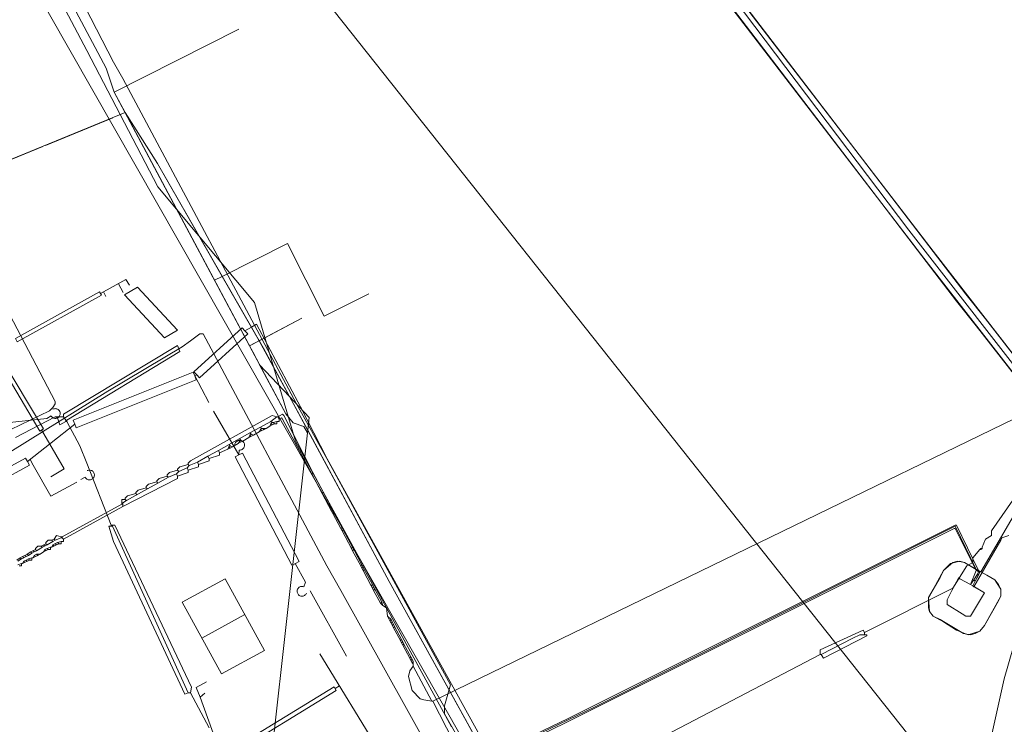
# Model space of a CAD drawing. Header units: metres. Extents: x 92810 to 93633, y 464687 to 465459.
# Tile 317 of 325: x 93498 to 93559, y 465297 to 465340. Entities that reach past the tile are written whole.
import ezdxf
from ezdxf.lldxf.tags import DXFTag

# ---------------------------------------------------------------- set-up
doc = ezdxf.new("R2010")
doc.units = ezdxf.units.M
for name, color, linetype, lineweight, transparency in [('B-OI-KL-DATA_KPN-G', 90, 'SI_B_DATA_KPN', 18, 0.4), ('B-OI-KL-DATA_ZIGGO BV-G', 90, 'SI_B_DATA_ZIGGO', 18, 0.4), ('B-OI-KL-ET_HS_LIANDER-G', 10, 'SI_B_ET_HS_LIANDON', 18, 0.4), ('B-OI-KL-ET_LS_LIANDER-G', 190, 'SI_B_ET_LS_LIANDER', 18, 0.4), ('B-OI-KL-ET_MS_LIANDER-G', 130, 'SI_B_ET_MS_LIANDER', 18, 0.4), ('B-OI-KL-GAS_HD_LIANDER-G', 30, 'SI_B_GAS_HD_LIANDER', 18, 0.4), ('B-OI-KL-GAS_LD_LIANDER-G', 30, 'SI_B_GAS_LD_LIANDER', 18, 0.4), ('B-WE-KL-DATA-G', 90, 'KL-DATA-N', 18, 0.4), ('B-WE-KL-ET_LS-G', 190, 'KL-LS-N', 18, 0.4)]:
    doc.layers.add(name, color=color, linetype=linetype, lineweight=lineweight, transparency=transparency)
doc.styles.get("Standard").update_dxf_attribs({"font": 'isocp.shx'})
tags = doc.linetypes.add('KL-DATA-N', pattern='A,4,-1,[101,NLCS.SHX,S=0.5,R=0,X=0,Y=0],-1,4,-1,["D",Standard,S=1,R=0,X=-0.25,Y=-0.5],-1.5', length=12.5).pattern_tags.tags
tags[18] = DXFTag(74, 10)
tags = doc.linetypes.add('KL-LS-N', pattern='A,4,-1,[103,NLCS.SHX,S=0.75,R=0,X=0,Y=0],-1,4,-1,["L",Standard,S=1,R=0,X=0,Y=-0.5],-2', length=13).pattern_tags.tags
tags[18] = DXFTag(74, 10)
doc.linetypes.add('SI_B_DATA_KPN', pattern='A,5,-2,["KPN",Standard,S=1.5,R=0,X=-0.51,Y=-0.75],-8', length=15)
doc.linetypes.add('SI_B_DATA_ZIGGO', pattern='A,5,-2,["ZIGGO",Standard,S=1.5,R=0,X=-0.51,Y=-0.75],-9', length=16)
doc.linetypes.add('SI_B_ET_HS_LIANDON', pattern='A,5,-2,["LI-HS",Standard,S=1.5,R=0,X=-0.51,Y=-0.75],-10', length=17)
doc.linetypes.add('SI_B_ET_LS_LIANDER', pattern='A,5,-2,["LI-LS",Standard,S=1.5,R=0,X=-0.51,Y=-0.75],-10', length=17)
doc.linetypes.add('SI_B_ET_MS_LIANDER', pattern='A,5,-2,["LI-MS",Standard,S=1.5,R=0,X=-0.51,Y=-0.75],-10', length=17)
doc.linetypes.add('SI_B_GAS_HD_LIANDER', pattern='A,5,-2,["LI-G-HD",Standard,S=1.5,R=0,X=-0.51,Y=-0.75],-11', length=18)
doc.linetypes.add('SI_B_GAS_LD_LIANDER', pattern='A,5,-2,["LI-G-LD",Standard,S=1.5,R=0,X=-0.51,Y=-0.75],-11', length=18)

msp = doc.modelspace()

# ---------------------------------------------------------------- linework, layer by layer
at = {"layer": 'B-OI-KL-DATA_KPN-G', "flags": 128}
for points in [[(93500.179, 465340.321), (93526.964, 465293.321), (93527.036, 465293.107), (93527.036, 465292.893)], [(93577.036, 465324.536), (93574.464, 465326.75), (93573.607, 465326.75), (93562.679, 465315.321), (93557.964, 465308.536), (93557.964, 465308.25), (93557.607, 465308.036), (93557.393, 465307.536)], [(93557.25, 465307.393), (93556.821, 465306.893), (93556.821, 465306.607), (93556.464, 465306.393), (93555.607, 465305.036), (93550.179, 465302.321)], [(93557.321, 465307.464), (93557.25, 465307.393)], [(93557.25, 465307.393), (93557.321, 465307.393)], [(93557.321, 465307.464), (93557.393, 465307.464)], [(93557.321, 465307.464), (93557.321, 465307.393)], [(93557.393, 465307.464), (93557.321, 465307.393)], [(93557.393, 465307.536), (93557.393, 465307.464)], [(93550.179, 465302.321), (93550.107, 465302.464), (93547.464, 465301.25), (93547.464, 465300.964)], [(93550.179, 465302.321), (93550.179, 465302.179)], [(93550.321, 465302.179), (93550.321, 465302.107), (93547.679, 465300.75), (93547.536, 465300.964)], [(93550.321, 465302.179), (93549.893, 465302.179), (93549.464, 465301.964), (93547.536, 465300.964)], [(93547.464, 465300.964), (93532.964, 465293.393)], [(93547.464, 465300.964), (93547.536, 465300.964)]]:
    msp.add_lwpolyline(points, dxfattribs=at)
at = {"layer": 'B-OI-KL-DATA_ZIGGO BV-G', "flags": 128}
for points in [[(93503.732, 465336.896), (93500.209, 465343.509)], [(93504.225, 465335.426), (93511.853, 465339.276)], [(93503.732, 465336.896), (93504.225, 465335.426), (93514.74, 465315.702)], [(93504.897, 465334.162), (93504.225, 465335.426)], [(93504.225, 465335.426), (93508.814, 465326.796), (93514.74, 465315.702)], [(93504.225, 465335.426), (93512.51, 465319.876), (93515.717, 465321.563)], [(93514.74, 465315.702), (93504.897, 465334.162), (93474.635, 465321.749), (93475.769, 465319.127)], [(93485.333, 465326.137), (93504.897, 465334.162)], [(93500, 465332.153), (93504.138, 465333.85)], [(93510.365, 465323.892), (93504.897, 465334.162)], [(93504.897, 465334.162), (93512.51, 465319.876)], [(93510.839, 465324.131), (93506.873, 465331.051), (93504.897, 465334.162)], [(93475.457, 465322.086), (93499.84, 465332.087)], [(93506.873, 465331.051), (93513.363, 465319.727), (93521.074, 465305.439), (93540.023, 465271.177)], [(93519.827, 465323.068), (93517.091, 465321.686), (93514.836, 465326.15), (93510.839, 465324.131)], [(93510.839, 465324.131), (93510.365, 465323.892)], [(93513.103, 465320.181), (93510.839, 465324.131)], [(93512.51, 465319.876), (93510.365, 465323.892)], [(93515.717, 465321.563), (93513.103, 465320.181)], [(93513.103, 465320.181), (93512.51, 465319.876)], [(93512.806, 465319.322), (93512.51, 465319.876)], [(93512.51, 465319.876), (93514.74, 465315.702)], [(93514.956, 465316.775), (93513.103, 465320.181)], [(93513.128, 465318.72), (93512.806, 465319.322)], [(93513.128, 465318.72), (93514.74, 465315.702)], [(93514.956, 465316.775), (93513.128, 465318.72)], [(93516.076, 465314.7), (93514.956, 465316.775)], [(93516.076, 465314.7), (93516.164, 465315.49), (93514.956, 465316.775)], [(93515.181, 465315.163), (93514.74, 465315.702)], [(93509.241, 465253.274), (93516.058, 465314.537), (93515.834, 465314.943), (93515.703, 465314.968)], [(93515.181, 465315.163), (93515.834, 465314.943)], [(93516.058, 465314.537), (93509.241, 465253.275), (93508.601, 465242.023), (93512.674, 465241.881), (93520.315, 465241.439), (93523.221, 465240.421), (93526.112, 465237.432), (93527.468, 465235.676), (93528.645, 465233.808)], [(93516.058, 465314.537), (93516.076, 465314.7)], [(93528.678, 465291.644), (93521.074, 465305.439), (93516.076, 465314.7)]]:
    msp.add_lwpolyline(points, dxfattribs=at)
at = {"layer": 'B-OI-KL-ET_HS_LIANDER-G', "flags": 128}
for points in [[(93435.393, 465448.964), (93435.25, 465448.679), (93435.321, 465448.607), (93442.964, 465443.107), (93446.75, 465440.25), (93451.893, 465436.25), (93458.036, 465431.25), (93463.107, 465427.107), (93466.25, 465424.393), (93472.036, 465419.393), (93475.75, 465416.036), (93483.893, 465408.464), (93486.321, 465406.107), (93492.964, 465399.536), (93497.679, 465394.679), (93509.321, 465382.036), (93511.179, 465379.893), (93521.607, 465367.536), (93522.536, 465366.321), (93539.964, 465343.321), (93553.821, 465325.25), (93568.964, 465305.821), (93569.179, 465306.036)], [(93435.464, 465449.107), (93435.679, 465449.25), (93435.821, 465449.179), (93442.393, 465444.393), (93448.893, 465439.464), (93452.321, 465436.821), (93461.607, 465429.25), (93471.964, 465420.393), (93473.964, 465418.607), (93480.393, 465412.75), (93484.393, 465408.964), (93490.393, 465403.107), (93496.25, 465397.179), (93502.536, 465390.607), (93504.536, 465388.393), (93510.393, 465381.893), (93514.964, 465376.607), (93521.893, 465368.321), (93523.107, 465366.75), (93540.536, 465343.75), (93554.393, 465325.679), (93569.464, 465306.25), (93569.25, 465306.036)], [(93507.464, 465384.464), (93514.964, 465376.107), (93516.25, 465374.536), (93523.107, 465366.107), (93528.607, 465359.107), (93529.607, 465357.75), (93530.679, 465356.107), (93533.036, 465352.964), (93539.107, 465345.25), (93552.893, 465326.964), (93569.179, 465306.036)]]:
    msp.add_lwpolyline(points, dxfattribs=at)
at = {"layer": 'B-OI-KL-ET_LS_LIANDER-G'}
for p, q in [((93542.036, 465341.821), (93556.393, 465323.036)), ((93500.821, 465341.25), (93502.536, 465337.964)), ((93541.464, 465341.393), (93555.821, 465322.607)), ((93502.536, 465337.964), (93506.893, 465329.607)), ((93506.893, 465329.607), (93512.821, 465322.536)), ((93500.607, 465316.464), (93496.25, 465324.75)), ((93556.393, 465323.036), (93557.607, 465321.536)), ((93512.821, 465322.536), (93515.321, 465314.036)), ((93555.821, 465322.607), (93557.036, 465321.107)), ((93557.607, 465321.536), (93563.393, 465314.036)), ((93557.036, 465321.107), (93562.893, 465313.536)), ((93508.107, 465319.893), (93501.107, 465315.679)), ((93508.25, 465319.536), (93508.107, 465319.893)), ((93501.321, 465315.321), (93508.25, 465319.536)), ((93500.25, 465315.893), (93500.464, 465316.107)), ((93500.464, 465316.107), (93500.607, 465316.321)), ((93500.607, 465316.321), (93500.607, 465316.464)), ((93497.893, 465314.75), (93500.25, 465315.893)), ((93500.607, 465315.536), (93498.179, 465314.25)), ((93500.607, 465315.536), (93501.107, 465315.536)), ((93500.607, 465315.536), (93500.75, 465315.464)), ((93500.893, 465315.536), (93500.75, 465315.464)), ((93501.107, 465315.679), (93501.107, 465315.536)), ((93501.107, 465315.536), (93501.25, 465315.321)), ((93500.75, 465315.464), (93500.893, 465315.036)), ((93500.893, 465315.036), (93501.25, 465315.25)), ((93501.25, 465315.321), (93501.321, 465315.321)), ((93501.25, 465315.321), (93501.25, 465315.25)), ((93501.25, 465315.25), (93501.321, 465315.25)), ((93501.321, 465315.321), (93501.321, 465315.25)), ((93501.321, 465315.25), (93502.107, 465313.75)), ((93502.107, 465313.75), (93502.536, 465312.679)), ((93515.321, 465314.036), (93524.893, 465296.536)), ((93502.536, 465312.679), (93504.036, 465308.893)), ((93504.036, 465308.893), (93504.25, 465308.893)), ((93504.036, 465308.893), (93504.036, 465308.821)), ((93504.107, 465308.893), (93504.107, 465308.821)), ((93504.25, 465308.893), (93508.964, 465298.964)), ((93555.75, 465308.893), (93532.036, 465297.036)), ((93555.821, 465308.893), (93555.75, 465308.893)), ((93557.179, 465306.107), (93555.821, 465308.893)), ((93504.107, 465308.821), (93503.893, 465308.821)), ((93503.893, 465308.821), (93504.179, 465307.893)), ((93504.107, 465308.821), (93508.75, 465298.607)), ((93555.679, 465308.679), (93531.821, 465296.75)), ((93555.75, 465308.679), (93555.679, 465308.679)), ((93557.036, 465306.107), (93555.75, 465308.679)), ((93559.036, 465308.25), (93558.607, 465308.107)), ((93504.179, 465307.893), (93508.536, 465298.536)), ((93558.536, 465307.964), (93556.893, 465305.107)), ((93558.607, 465308.107), (93558.536, 465307.964)), ((93556.679, 465305.25), (93557.036, 465306.107)), ((93556.821, 465305.179), (93557.25, 465306.036)), ((93557.25, 465306.036), (93557.179, 465306.107)), ((93555.536, 465304.893), (93555.964, 465305.679)), ((93555.964, 465305.679), (93556.036, 465305.607)), ((93556.036, 465305.607), (93556.679, 465305.25)), ((93556.679, 465305.25), (93556.821, 465305.179)), ((93555.25, 465304.321), (93555.536, 465304.893)), ((93557.536, 465304.75), (93556.679, 465303.321)), ((93556.821, 465305.179), (93556.893, 465305.107)), ((93556.893, 465305.107), (93557.536, 465304.75)), ((93555.25, 465304.036), (93555.25, 465304.321)), ((93556.179, 465303.464), (93555.25, 465304.036)), ((93556.393, 465303.321), (93556.179, 465303.464)), ((93556.679, 465303.321), (93556.393, 465303.321)), ((93559.321, 465301.464), (93558.75, 465299.464)), ((93558.75, 465299.464), (93557.893, 465295.607)), ((93508.536, 465298.536), (93508.75, 465298.607)), ((93508.75, 465298.607), (93508.893, 465298.607)), ((93508.964, 465298.964), (93508.893, 465298.607)), ((93508.893, 465298.607), (93510.036, 465296.464)), ((93532.036, 465297.036), (93528.893, 465295.536)), ((93531.821, 465296.75), (93527.821, 465294.821))]:
    msp.add_line(p, q, dxfattribs=at)
at = {"layer": 'B-OI-KL-ET_MS_LIANDER-G'}
for p, q in [((93512.536, 465314.536), (93510.607, 465313.464)), ((93512.75, 465314.393), (93512.464, 465314.25)), ((93513.536, 465314.821), (93513.107, 465314.607)), ((93506.25, 465311.107), (93504.964, 465310.393)), ((93504.679, 465310.464), (93504.679, 465310.179)), ((93504.75, 465310.25), (93504.75, 465310.036)), ((93500.036, 465307.75), (93499.75, 465307.607)), ((93500.107, 465307.679), (93499.821, 465307.536)), ((93500.679, 465307.679), (93500.393, 465307.536)), ((93500.75, 465307.821), (93500.464, 465307.679)), ((93499.393, 465307.393), (93499.107, 465307.25)), ((93500.179, 465307.393), (93499.893, 465307.25)), ((93499.036, 465306.75), (93498.607, 465306.536)), ((93521.179, 465302.893), (93521.321, 465302.607)), ((93522.536, 465300.536), (93522.536, 465300.25))]:
    msp.add_line(p, q, dxfattribs=at)
at = {"layer": 'B-OI-KL-ET_MS_LIANDER-G', "flags": 128}
for points in [[(93523.75, 465298.107), (93562.25, 465316.821), (93562.821, 465315.893), (93562.821, 465315.464), (93557.321, 465306.036)], [(93514.179, 465315.536), (93513.893, 465315.607), (93508.893, 465312.821), (93508.75, 465312.679), (93508.75, 465312.607)], [(93514.179, 465315.536), (93513.821, 465315.25)], [(93514.179, 465315.536), (93514.25, 465315.536)], [(93514.25, 465315.536), (93514.536, 465315.679), (93514.607, 465315.607), (93516.393, 465312.107)], [(93514.25, 465315.536), (93514.321, 465315.393)], [(93513.179, 465314.893), (93512.536, 465314.536)], [(93513.821, 465315.25), (93513.179, 465314.893)], [(93513.179, 465314.893), (93513.25, 465314.821)], [(93513.75, 465314.964), (93513.536, 465314.821)], [(93513.821, 465315.107), (93513.75, 465314.964)], [(93513.893, 465315.036), (93513.75, 465314.964)], [(93513.821, 465315.25), (93513.893, 465315.179)], [(93513.893, 465315.179), (93513.821, 465315.107)], [(93513.821, 465315.107), (93513.893, 465315.036)], [(93513.893, 465315.179), (93513.964, 465315.179)], [(93514.036, 465315.107), (93513.893, 465315.036)], [(93514.179, 465315.25), (93513.964, 465315.179)], [(93513.964, 465315.179), (93514.036, 465315.107)], [(93514.179, 465315.25), (93514.179, 465315.107), (93514.036, 465315.107)], [(93514.321, 465315.393), (93514.321, 465315.25), (93514.179, 465315.25)], [(93514.321, 465315.393), (93514.464, 465315.464), (93514.536, 465315.393), (93516.321, 465312.036)], [(93512.536, 465314.393), (93512.464, 465314.25)], [(93512.536, 465314.536), (93512.607, 465314.464)], [(93512.607, 465314.464), (93512.536, 465314.393)], [(93512.536, 465314.393), (93512.607, 465314.321)], [(93512.607, 465314.464), (93512.75, 465314.393)], [(93513.107, 465314.607), (93512.75, 465314.393)], [(93513.179, 465314.75), (93513.107, 465314.607)], [(93513.25, 465314.821), (93513.179, 465314.75)], [(93513.179, 465314.75), (93513.25, 465314.679)], [(93513.25, 465314.821), (93513.536, 465314.821)], [(93513.321, 465314.821), (93513.393, 465314.75)], [(93511.25, 465313.679), (93511.179, 465313.536)], [(93511.25, 465313.821), (93511.321, 465313.75)], [(93511.321, 465313.75), (93511.25, 465313.679)], [(93511.25, 465313.679), (93511.321, 465313.607)], [(93511.321, 465313.75), (93511.464, 465313.679)], [(93511.464, 465313.679), (93511.321, 465313.607)], [(93511.821, 465313.893), (93511.464, 465313.679)], [(93511.893, 465314.036), (93511.821, 465313.893)], [(93511.964, 465313.964), (93511.821, 465313.893)], [(93511.893, 465314.179), (93511.964, 465314.107)], [(93511.964, 465314.107), (93511.893, 465314.036)], [(93511.893, 465314.036), (93511.964, 465313.964)], [(93511.964, 465314.107), (93512.107, 465314.036)], [(93512.107, 465314.036), (93511.964, 465313.964)], [(93512.464, 465314.25), (93512.107, 465314.036)], [(93509.964, 465313.107), (93509.321, 465312.75)], [(93510.607, 465313.464), (93509.964, 465313.107)], [(93509.964, 465313.107), (93510.036, 465312.964)], [(93510.679, 465313.321), (93510.679, 465313.179), (93510.036, 465312.964)], [(93510.607, 465313.464), (93510.679, 465313.321)], [(93511.179, 465313.536), (93510.679, 465313.321)], [(93511.321, 465313.607), (93511.179, 465313.536)], [(93508.75, 465312.607), (93508.25, 465312.464), (93508.107, 465312.321), (93508.107, 465312.25)], [(93508.821, 465312.536), (93508.679, 465312.393)], [(93508.75, 465312.607), (93508.821, 465312.536)], [(93509.393, 465312.607), (93509.393, 465312.464), (93508.75, 465312.25)], [(93509.321, 465312.75), (93508.821, 465312.536)], [(93509.321, 465312.75), (93509.393, 465312.607)], [(93510.036, 465312.964), (93510.036, 465312.821), (93509.393, 465312.607)], [(93508.107, 465311.893), (93508.107, 465311.75), (93504.75, 465310.036)], [(93507.464, 465311.893), (93506.964, 465311.75), (93506.821, 465311.607), (93506.821, 465311.536)], [(93508.107, 465312.25), (93507.607, 465312.107), (93507.464, 465311.964), (93507.464, 465311.893)], [(93507.464, 465311.893), (93507.536, 465311.821)], [(93508.036, 465312.036), (93507.536, 465311.821)], [(93508.179, 465312.179), (93508.036, 465312.036)], [(93508.036, 465312.036), (93508.107, 465311.893)], [(93508.107, 465312.25), (93508.179, 465312.179)], [(93508.75, 465312.25), (93508.75, 465312.107), (93508.107, 465311.893)], [(93508.679, 465312.393), (93508.179, 465312.179)], [(93508.679, 465312.393), (93508.75, 465312.25)], [(93516.393, 465312.107), (93516.321, 465312.036)], [(93516.321, 465312.036), (93516.964, 465310.821)], [(93516.393, 465312.107), (93517.036, 465310.893)], [(93506.821, 465311.536), (93506.321, 465311.393), (93506.179, 465311.25), (93506.179, 465311.179)], [(93506.893, 465311.464), (93506.25, 465311.107)], [(93506.821, 465311.536), (93506.893, 465311.464)], [(93507.536, 465311.821), (93506.893, 465311.464)], [(93505.536, 465310.821), (93505.036, 465310.679), (93504.893, 465310.536), (93504.893, 465310.464)], [(93506.179, 465311.179), (93505.679, 465311.036), (93505.536, 465310.893), (93505.536, 465310.821)], [(93505.536, 465310.821), (93505.607, 465310.75)], [(93506.179, 465311.179), (93506.25, 465311.107)], [(93517.036, 465310.893), (93516.964, 465310.821)], [(93516.964, 465310.821), (93517.536, 465309.75)], [(93517.036, 465310.893), (93517.607, 465309.821)], [(93504.679, 465310.179), (93501.036, 465308.179)], [(93504.893, 465310.464), (93504.679, 465310.464)], [(93504.679, 465310.25), (93504.75, 465310.25)], [(93504.679, 465310.179), (93504.75, 465310.179)], [(93504.964, 465310.393), (93504.75, 465310.25)], [(93504.893, 465310.464), (93504.964, 465310.393)], [(93504.75, 465310.036), (93501.107, 465308.036)], [(93517.607, 465309.821), (93517.536, 465309.75)], [(93517.536, 465309.75), (93517.607, 465309.607)], [(93517.607, 465309.821), (93517.679, 465309.679)], [(93517.679, 465309.679), (93517.607, 465309.607)], [(93517.607, 465309.607), (93518.107, 465308.679)], [(93517.679, 465309.679), (93518.179, 465308.75)], [(93500.964, 465308.179), (93500.679, 465308.25), (93500.536, 465308.036)], [(93518.179, 465308.75), (93518.107, 465308.679)], [(93518.107, 465308.679), (93518.179, 465308.536)], [(93518.179, 465308.75), (93518.25, 465308.607)], [(93518.25, 465308.607), (93518.179, 465308.536)], [(93518.179, 465308.536), (93518.75, 465307.464)], [(93518.25, 465308.607), (93518.821, 465307.536)], [(93557.036, 465306.179), (93555.75, 465308.821), (93533.679, 465297.75), (93529.821, 465295.893), (93525.893, 465294.036)], [(93499.893, 465307.679), (93499.964, 465307.607)], [(93500.393, 465307.964), (93500.179, 465307.964), (93500.036, 465307.821), (93500.036, 465307.75)], [(93500.036, 465307.75), (93500.107, 465307.679)], [(93500.464, 465307.893), (93500.107, 465307.679)], [(93500.536, 465308.036), (93500.393, 465307.964)], [(93500.393, 465307.964), (93500.464, 465307.893)], [(93500.464, 465307.679), (93500.393, 465307.536)], [(93500.607, 465307.964), (93500.464, 465307.893)], [(93500.464, 465307.679), (93500.536, 465307.607)], [(93500.536, 465308.036), (93500.607, 465307.964)], [(93500.964, 465308.107), (93500.607, 465307.964)], [(93500.607, 465307.75), (93500.679, 465307.679)], [(93500.821, 465307.75), (93500.679, 465307.679)], [(93500.964, 465307.893), (93500.75, 465307.821)], [(93500.75, 465307.821), (93500.821, 465307.75)], [(93500.964, 465307.893), (93500.964, 465307.75), (93500.821, 465307.75)], [(93500.964, 465308.179), (93501.036, 465308.179)], [(93500.964, 465308.179), (93500.964, 465308.107)], [(93500.964, 465308.107), (93501.036, 465308.107)], [(93501.107, 465308.036), (93501.107, 465307.893), (93500.964, 465307.893)], [(93501.036, 465308.179), (93501.036, 465308.107)], [(93501.036, 465308.107), (93501.107, 465308.036)], [(93498.75, 465307.036), (93498.607, 465306.964)], [(93498.893, 465307.107), (93498.75, 465307.036)], [(93498.75, 465307.036), (93498.821, 465306.964)], [(93498.964, 465307.036), (93498.821, 465306.964)], [(93499.107, 465307.25), (93498.893, 465307.107)], [(93498.893, 465307.107), (93498.964, 465307.036)], [(93499.179, 465307.179), (93498.964, 465307.036)], [(93499.107, 465307.25), (93499.179, 465307.179)], [(93499.321, 465307.25), (93499.179, 465307.179)], [(93499.25, 465307.321), (93499.321, 465307.25)], [(93499.321, 465307.036), (93499.25, 465306.893)], [(93499.464, 465307.321), (93499.321, 465307.25)], [(93499.464, 465307.107), (93499.321, 465307.036)], [(93499.321, 465307.036), (93499.393, 465306.964)], [(93499.75, 465307.607), (93499.536, 465307.607), (93499.393, 465307.464), (93499.393, 465307.393)], [(93499.393, 465307.393), (93499.464, 465307.321)], [(93499.536, 465307.036), (93499.393, 465306.964)], [(93499.821, 465307.536), (93499.464, 465307.321)], [(93499.464, 465307.107), (93499.679, 465307.107)], [(93499.464, 465307.107), (93499.536, 465307.036)], [(93499.679, 465307.107), (93499.536, 465307.036)], [(93499.893, 465307.25), (93499.679, 465307.107)], [(93499.75, 465307.607), (93499.821, 465307.536)], [(93499.964, 465307.393), (93499.893, 465307.25)], [(93500.107, 465307.464), (93499.964, 465307.393)], [(93499.964, 465307.393), (93500.036, 465307.321)], [(93500.321, 465307.536), (93500.107, 465307.464)], [(93500.107, 465307.464), (93500.179, 465307.393)], [(93500.321, 465307.536), (93500.321, 465307.393), (93500.179, 465307.393)], [(93500.321, 465307.536), (93500.393, 465307.536)], [(93518.821, 465307.536), (93518.75, 465307.464)], [(93518.75, 465307.464), (93518.821, 465307.321)], [(93518.821, 465307.536), (93518.893, 465307.393)], [(93518.893, 465307.393), (93518.821, 465307.321)], [(93518.821, 465307.321), (93519.321, 465306.393)], [(93518.893, 465307.393), (93519.393, 465306.464)], [(93498.464, 465306.893), (93498.25, 465306.75)], [(93498.536, 465306.821), (93498.321, 465306.679)], [(93498.536, 465306.536), (93498.321, 465306.464)], [(93498.536, 465306.536), (93498.536, 465306.393), (93498.393, 465306.393)], [(93498.607, 465306.964), (93498.464, 465306.893)], [(93498.464, 465306.893), (93498.536, 465306.821)], [(93498.679, 465306.893), (93498.536, 465306.821)], [(93498.536, 465306.536), (93498.607, 465306.536)], [(93498.607, 465306.964), (93498.679, 465306.893)], [(93498.679, 465306.679), (93498.607, 465306.536)], [(93498.821, 465306.964), (93498.679, 465306.893)], [(93498.821, 465306.75), (93498.679, 465306.679)], [(93498.679, 465306.679), (93498.75, 465306.607)], [(93498.964, 465306.821), (93498.821, 465306.75)], [(93498.821, 465306.75), (93498.893, 465306.679)], [(93499.179, 465306.893), (93498.964, 465306.821)], [(93498.964, 465306.821), (93499.036, 465306.75)], [(93499.179, 465306.893), (93499.179, 465306.75), (93499.036, 465306.75)], [(93499.179, 465306.893), (93499.25, 465306.893)], [(93499.393, 465306.964), (93499.25, 465306.893)], [(93519.393, 465306.464), (93519.321, 465306.393)], [(93519.393, 465306.464), (93519.464, 465306.321)], [(93557.036, 465306.179), (93556.321, 465306.607), (93556.036, 465306.679), (93555.464, 465306.536), (93555.036, 465306.107), (93554.821, 465305.679), (93554.107, 465304.464), (93554.107, 465303.821), (93554.179, 465303.607), (93554.393, 465303.321), (93554.821, 465303.107), (93556.25, 465302.25), (93556.679, 465302.179), (93556.964, 465302.25), (93557.25, 465302.393), (93557.536, 465302.75), (93558.536, 465304.536), (93558.536, 465304.964), (93558.393, 465305.25), (93558.179, 465305.536), (93557.679, 465305.821), (93557.321, 465306.036)], [(93519.321, 465306.393), (93519.393, 465306.25)], [(93519.464, 465306.321), (93519.393, 465306.25)], [(93519.393, 465306.25), (93519.464, 465306.107)], [(93519.464, 465306.321), (93519.536, 465306.179)], [(93519.536, 465306.179), (93519.464, 465306.107)], [(93519.464, 465306.107), (93519.964, 465305.179)], [(93519.536, 465306.179), (93520.036, 465305.25)], [(93557.107, 465305.893), (93556.893, 465305.536)], [(93557.036, 465306.179), (93557.179, 465306.036)], [(93557.179, 465306.036), (93557.107, 465305.893)], [(93557.107, 465305.893), (93557.179, 465305.821)], [(93557.179, 465306.036), (93557.321, 465306.036)], [(93557.25, 465306.036), (93557.179, 465305.821)], [(93520.036, 465305.25), (93519.964, 465305.179)], [(93520.036, 465305.25), (93520.107, 465305.107)], [(93556.821, 465305.179), (93557.536, 465304.75), (93556.679, 465303.321), (93556.393, 465303.321), (93556.179, 465303.464), (93555.25, 465304.036), (93555.25, 465304.321), (93555.536, 465304.893), (93555.964, 465305.679), (93556.036, 465305.607), (93556.679, 465305.25)], [(93556.893, 465305.536), (93556.679, 465305.25)], [(93556.679, 465305.25), (93556.821, 465305.179)], [(93556.964, 465305.464), (93556.821, 465305.179)], [(93556.893, 465305.536), (93556.964, 465305.464)], [(93557.179, 465305.821), (93556.964, 465305.464)], [(93519.964, 465305.179), (93520.036, 465305.036)], [(93520.107, 465305.107), (93520.036, 465305.036)], [(93520.036, 465305.036), (93520.107, 465304.893)], [(93520.107, 465305.107), (93520.179, 465304.964)], [(93520.179, 465304.964), (93520.107, 465304.893)], [(93520.107, 465304.893), (93520.536, 465304.107)], [(93520.179, 465304.964), (93520.607, 465304.179)], [(93520.607, 465304.179), (93520.536, 465304.107)], [(93520.536, 465304.107), (93520.679, 465303.964)], [(93520.607, 465304.179), (93520.679, 465303.964)], [(93520.679, 465303.964), (93520.893, 465303.821), (93520.964, 465303.321)], [(93520.964, 465303.321), (93521.179, 465303.107)], [(93520.964, 465303.321), (93521.107, 465303.036)], [(93521.179, 465303.107), (93521.107, 465303.036)], [(93521.107, 465303.036), (93521.179, 465302.893)], [(93521.179, 465303.107), (93521.25, 465302.964)], [(93521.25, 465302.964), (93521.179, 465302.893)], [(93521.25, 465302.964), (93521.321, 465302.821)], [(93521.321, 465302.821), (93521.25, 465302.75)], [(93521.321, 465302.821), (93521.393, 465302.679)], [(93521.393, 465302.679), (93521.321, 465302.607)], [(93521.321, 465302.607), (93521.75, 465301.821)], [(93521.393, 465302.679), (93521.821, 465301.893)], [(93521.821, 465301.893), (93521.75, 465301.821)], [(93521.75, 465301.821), (93521.821, 465301.679)], [(93521.821, 465301.893), (93521.893, 465301.75)], [(93521.893, 465301.75), (93521.821, 465301.679)], [(93521.821, 465301.679), (93521.893, 465301.536)], [(93521.893, 465301.75), (93521.964, 465301.607)], [(93521.964, 465301.607), (93521.893, 465301.536)], [(93521.964, 465301.607), (93522.393, 465300.821)], [(93521.893, 465301.536), (93522.321, 465300.75)], [(93522.393, 465300.821), (93522.321, 465300.75)], [(93522.321, 465300.75), (93522.393, 465300.607)], [(93522.393, 465300.821), (93522.464, 465300.679)], [(93522.464, 465300.679), (93522.393, 465300.607)], [(93522.393, 465300.607), (93522.464, 465300.464)], [(93522.464, 465300.679), (93522.536, 465300.536)], [(93522.536, 465300.536), (93522.464, 465300.464)], [(93522.464, 465300.464), (93522.536, 465300.393)], [(93522.536, 465300.25), (93522.321, 465299.964), (93522.25, 465299.607), (93522.464, 465298.75), (93522.964, 465298.25), (93523.179, 465298.179), (93523.679, 465298.107)], [(93522.536, 465300.25), (93523.679, 465298.107)], [(93523.679, 465298.107), (93523.75, 465298.107)], [(93523.75, 465298.107), (93525.821, 465294.036)]]:
    msp.add_lwpolyline(points, dxfattribs=at)
at = {"layer": 'B-OI-KL-GAS_HD_LIANDER-G', "flags": 128}
msp.add_lwpolyline([(93486.536, 465306.464), (93491.607, 465309.464), (93493.964, 465310.964), (93503.821, 465317.107), (93508.393, 465319.821), (93508.893, 465320.179), (93509.464, 465320.607), (93509.679, 465320.607), (93517.25, 465306.393), (93518.107, 465304.893), (93534.393, 465275.607), (93535.536, 465273.321), (93536.179, 465272.25), (93538.393, 465268.179), (93540.821, 465263.393), (93542.679, 465259.25), (93543.107, 465258.464), (93561.75, 465215.393), (93565.536, 465206.321), (93566.964, 465202.107), (93567.107, 465201.464), (93567.036, 465201.393)], dxfattribs=at)
msp.add_lwpolyline([(93555.893, 465306.679), (93556.321, 465306.607), (93556.821, 465306.321), (93558.179, 465305.536), (93558.321, 465305.321), (93558.536, 465304.964), (93558.536, 465304.536), (93558.393, 465304.25), (93557.536, 465302.75), (93557.25, 465302.393), (93556.536, 465302.179), (93555.821, 465302.464), (93555.036, 465302.964), (93554.393, 465303.321), (93554.179, 465303.607), (93554.107, 465304.464), (93554.179, 465304.536), (93555.036, 465306.107), (93555.607, 465306.607)], close=True, dxfattribs=at)
at = {"layer": 'B-OI-KL-GAS_LD_LIANDER-G', "flags": 128}
msp.add_lwpolyline([(93481.464, 465387.321), (93482.964, 465383.179), (93483.75, 465381.25), (93486.536, 465374.464), (93487.679, 465371.893), (93489.25, 465368.393), (93490.464, 465365.393), (93493.536, 465358.536), (93495.75, 465353.821), (93498.964, 465347.393), (93504.179, 465337.25), (93504.75, 465336.25), (93515.393, 465316.321), (93517.25, 465312.964), (93524.821, 465299.107), (93524.464, 465297.821), (93524.464, 465297.321), (93525.321, 465295.821)], dxfattribs=at)
msp.add_lwpolyline([(93555.893, 465306.679), (93556.321, 465306.607), (93556.821, 465306.321), (93558.179, 465305.536), (93558.321, 465305.321), (93558.536, 465304.964), (93558.536, 465304.536), (93558.393, 465304.25), (93557.536, 465302.75), (93557.25, 465302.393), (93556.536, 465302.179), (93555.821, 465302.464), (93555.036, 465302.964), (93554.393, 465303.321), (93554.179, 465303.607), (93554.107, 465304.464), (93554.179, 465304.536), (93555.036, 465306.107), (93555.607, 465306.607)], close=True, dxfattribs=at)
at = {"layer": 'B-WE-KL-DATA-G'}
msp.add_lwpolyline([(93430.18, 465456.629), (93431.533, 465448.973), (93596.938, 465240.511)], dxfattribs=at)
at = {"layer": 'B-WE-KL-ET_LS-G'}
for points in [[(93503.378, 465323.081), (93504.94, 465323.933), (93505.154, 465323.584)], [(93504.763, 465323.151), (93504.475, 465323.679)], [(93508.096, 465320.842), (93507.307, 465320.368), (93504.848, 465322.996), (93505.637, 465323.47), (93508.096, 465320.842)], [(93498.284, 465320.115), (93498.162, 465320.333), (93503.318, 465323.19), (93503.439, 465322.971), (93498.284, 465320.115)], [(93503.71, 465322.895), (93503.556, 465323.178)], [(93509.272, 465318.098), (93509.104, 465318.283), (93512.059, 465320.979), (93512.228, 465320.794), (93512.396, 465320.609), (93509.441, 465317.914), (93509.272, 465318.098)], [(93512.228, 465320.794), (93512.625, 465321.011)], [(93517.268, 465312.959), (93515.637, 465316.143), (93512.936, 465321.198), (93512.625, 465321.011)], [(93499.881, 465314.784), (93499.666, 465314.656), (93497.026, 465319.087), (93497.24, 465319.215), (93499.881, 465314.784)], [(93509.152, 465318.033), (93509.245, 465317.801), (93501.894, 465314.85), (93501.801, 465315.082), (93501.708, 465315.314), (93509.058, 465318.265), (93509.152, 465318.033)], [(93509.152, 465318.033), (93509.272, 465318.098)], [(93509.152, 465318.033), (93510.016, 465316.4)], [(93500.092, 465315.428), (93500.352, 465315.577), (93500.38, 465315.537), (93500.414, 465315.502), (93500.453, 465315.473), (93500.496, 465315.45), (93500.542, 465315.435), (93500.59, 465315.428), (93500.639, 465315.428), (93500.687, 465315.436), (93500.733, 465315.452), (93500.776, 465315.475), (93500.814, 465315.505), (93500.848, 465315.541), (93500.875, 465315.581), (93500.895, 465315.626), (93500.907, 465315.673), (93500.912, 465315.721), (93500.909, 465315.77), (93500.899, 465315.817), (93500.88, 465315.862), (93500.855, 465315.904), (93500.823, 465315.941), (93500.786, 465315.972), (93500.744, 465315.997), (93500.698, 465316.014), (93500.651, 465316.024), (93500.602, 465316.027), (93500.554, 465316.021), (93500.507, 465316.008), (93500.463, 465315.987)], [(93510.296, 465315.869), (93511.85, 465313.19)], [(93500.092, 465315.428), (93497.622, 465315.16)], [(93498.91, 465312.78), (93501.8, 465315.084)], [(93501.15, 465312.349), (93499.773, 465314.72)], [(93511.85, 465313.19), (93511.88, 465313.489), (93511.928, 465313.488), (93511.977, 465313.495), (93512.023, 465313.51), (93512.066, 465313.532), (93512.106, 465313.561), (93512.14, 465313.596), (93512.168, 465313.636), (93512.189, 465313.679), (93512.203, 465313.726), (93512.209, 465313.774), (93512.207, 465313.823), (93512.197, 465313.871), (93512.18, 465313.916), (93512.155, 465313.958), (93512.124, 465313.996), (93512.088, 465314.028), (93512.047, 465314.054), (93512.002, 465314.073), (93511.954, 465314.084), (93511.906, 465314.087), (93511.857, 465314.083), (93511.81, 465314.071), (93511.766, 465314.051), (93511.725, 465314.024), (93511.689, 465313.991), (93511.659, 465313.953), (93511.635, 465313.91), (93511.619, 465313.865), (93511.61, 465313.817)], [(93515.332, 465306.546), (93515.11, 465306.43), (93511.629, 465313.074), (93511.85, 465313.19), (93512.072, 465313.306), (93515.553, 465306.662), (93515.332, 465306.546)], [(93498.91, 465312.78), (93499.03, 465312.561), (93491.576, 465308.481), (93491.456, 465308.701), (93491.336, 465308.92), (93498.79, 465313), (93498.91, 465312.78)], [(93499.069, 465312.907), (93499.252, 465312.57), (93500.334, 465310.669), (93501.922, 465311.518)], [(93517.268, 465312.959), (93528.905, 465291.85)], [(93500.346, 465311.855), (93501.15, 465312.349)], [(93502.173, 465311.685), (93502.439, 465311.824), (93502.465, 465311.783), (93502.497, 465311.746), (93502.535, 465311.716), (93502.578, 465311.692), (93502.623, 465311.675), (93502.671, 465311.665), (93502.72, 465311.664), (93502.768, 465311.67), (93502.815, 465311.684), (93502.858, 465311.706), (93502.898, 465311.734), (93502.932, 465311.768), (93502.961, 465311.808), (93502.983, 465311.851), (93502.997, 465311.898), (93503.004, 465311.946), (93503.003, 465311.994), (93502.994, 465312.042), (93502.977, 465312.088), (93502.954, 465312.131), (93502.923, 465312.169), (93502.887, 465312.201), (93502.846, 465312.228), (93502.802, 465312.247), (93502.754, 465312.259), (93502.706, 465312.263), (93502.657, 465312.26), (93502.61, 465312.248), (93502.565, 465312.229)], [(93515.311, 465306.535), (93515.934, 465305.399)], [(93513.421, 465301.217), (93510.788, 465299.78), (93508.393, 465304.169), (93511.026, 465305.606), (93513.421, 465301.217)], [(93515.934, 465305.399), (93515.828, 465305.118), (93515.782, 465305.132), (93515.733, 465305.137), (93515.685, 465305.135), (93515.637, 465305.125), (93515.591, 465305.107), (93515.55, 465305.083), (93515.512, 465305.051), (93515.48, 465305.015), (93515.455, 465304.973), (93515.436, 465304.928), (93515.426, 465304.881), (93515.423, 465304.832), (93515.427, 465304.783), (93515.44, 465304.736), (93515.46, 465304.692), (93515.487, 465304.652), (93515.52, 465304.616), (93515.559, 465304.586), (93515.602, 465304.563), (93515.648, 465304.547), (93515.696, 465304.539), (93515.744, 465304.538), (93515.792, 465304.546), (93515.839, 465304.561), (93515.882, 465304.583), (93515.921, 465304.613), (93515.955, 465304.648), (93515.982, 465304.688), (93516.003, 465304.732)], [(93518.456, 465300.855), (93516.218, 465304.87)], [(93512.224, 465303.412), (93509.59, 465301.974)], [(93520.515, 465294.957), (93516.817, 465301.01)], [(93509.866, 465299.283), (93509.241, 465298.943), (93509.478, 465298.351)], [(93512.059, 465290.843), (93512.171, 465290.933), (93509.478, 465298.351), (93509.78, 465298.596)], [(93511.09, 465294.639), (93510.96, 465294.853), (93517.697, 465298.98), (93517.828, 465298.767), (93511.09, 465294.639)], [(93517.763, 465298.873), (93518.022, 465299.037)]]:
    msp.add_lwpolyline(points, dxfattribs=at)

doc.saveas('drawing.dxf')
